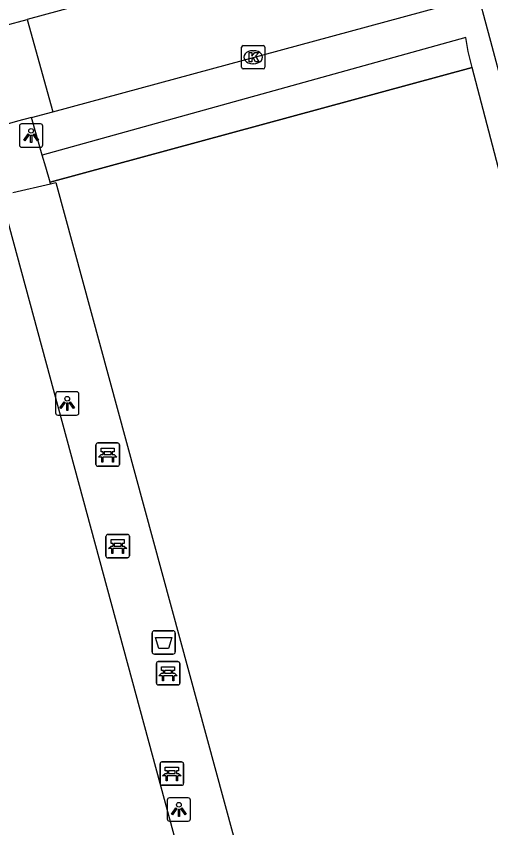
# Model space of a CAD drawing. Extents: x 159053 to 160041, y 380450 to 381422.
# Drawn here: x 159449.57 to 159469.89, y 380600.23 to 380634.97 of the extents above; entities that cross this region are included whole.
import ezdxf

# ---------------------------------------------------------------- set-up
doc = ezdxf.new("R2010")
doc.units = 0
for name, color, linetype in [('IMGEO_Afvalbak', 7, 'Continuous'), ('IMGEO_Bank', 7, 'Continuous'), ('IMGEO_Groenvoorziening', 7, 'Continuous'), ('IMGEO_Haag', 7, 'Continuous'), ('IMGEO_Hek', 7, 'Continuous'), ('IMGEO_Kolk', 7, 'Continuous'), ('IMGEO_Lichtpunt', 7, 'Continuous'), ('IMGEO_Loofbos', 7, 'Continuous'), ('IMGEO_Voetpad_open', 7, 'Continuous')]:
    doc.layers.add(name, color=color, linetype=linetype)

msp = doc.modelspace()

# ---------------------------------------------------------------- linework, layer by layer
at = {"layer": 'IMGEO_Afvalbak'}
for p, q in [((159455.491, 380608.664), (159456.281, 380608.664)), ((159456.281, 380608.664), (159455.491, 380608.664)), ((159455.391, 380607.764), (159455.391, 380608.564)), ((159455.391, 380608.564), (159455.391, 380607.764)), ((159456.381, 380608.564), (159456.381, 380607.764)), ((159456.381, 380607.764), (159456.381, 380608.564)), ((159456.281, 380607.664), (159455.491, 380607.664)), ((159455.491, 380607.664), (159456.281, 380607.664))]:
    msp.add_line(p, q, dxfattribs=at)
msp.add_lwpolyline([(159455.534, 380608.378), (159456.238, 380608.378), (159456.089, 380607.908), (159455.683, 380607.908), (159455.534, 380608.378)], dxfattribs=at)
for centre, start, end in [((159455.491, 380608.564), 90, 180), ((159455.491, 380608.564), 90, 180), ((159456.281, 380608.564), 0, 90), ((159456.281, 380608.564), 360, 90), ((159455.491, 380607.764), 180, 270), ((159455.491, 380607.764), 180, 270), ((159456.281, 380607.764), 270, 0), ((159456.281, 380607.764), 270, 0)]:
    msp.add_arc(centre, 0.1, start, end, dxfattribs=at)
at = {"layer": 'IMGEO_Bank'}
for p, q in [((159453.063, 380616.704), (159453.904, 380616.704)), ((159453.904, 380616.704), (159453.063, 380616.704)), ((159452.988, 380615.779), (159452.988, 380616.62)), ((159452.988, 380616.62), (159452.988, 380615.779)), ((159453.297, 380616.21), (159453.297, 380616.316)), ((159453.341, 380616.316), (159453.341, 380616.21)), ((159453.629, 380616.322), (159453.347, 380616.322)), ((159453.635, 380616.21), (159453.635, 380616.316)), ((159453.679, 380616.316), (159453.679, 380616.21)), ((159453.988, 380616.629), (159453.988, 380615.788)), ((159453.988, 380615.788), (159453.988, 380616.629)), ((159453.685, 380616.102), (159453.292, 380616.102)), ((159453.347, 380616.204), (159453.629, 380616.204)), ((159453.913, 380615.704), (159453.072, 380615.704)), ((159453.072, 380615.704), (159453.913, 380615.704)), ((159453.416, 380611.862), (159453.416, 380612.703)), ((159453.416, 380612.703), (159453.416, 380611.862)), ((159453.491, 380612.787), (159454.332, 380612.787)), ((159454.332, 380612.787), (159453.491, 380612.787)), ((159454.416, 380612.712), (159454.416, 380611.871)), ((159454.416, 380611.871), (159454.416, 380612.712)), ((159454.113, 380612.185), (159453.72, 380612.185)), ((159453.725, 380612.293), (159453.725, 380612.399)), ((159453.769, 380612.399), (159453.769, 380612.293)), ((159454.057, 380612.405), (159453.775, 380612.405)), ((159453.775, 380612.287), (159454.057, 380612.287)), ((159454.063, 380612.293), (159454.063, 380612.399)), ((159454.107, 380612.399), (159454.107, 380612.293)), ((159454.341, 380611.787), (159453.5, 380611.787)), ((159453.5, 380611.787), (159454.341, 380611.787)), ((159455.65, 380607.344), (159456.491, 380607.344)), ((159456.491, 380607.344), (159455.65, 380607.344)), ((159455.575, 380606.419), (159455.575, 380607.26)), ((159455.575, 380607.26), (159455.575, 380606.419)), ((159455.884, 380606.85), (159455.884, 380606.956)), ((159455.928, 380606.956), (159455.928, 380606.85)), ((159456.216, 380606.962), (159455.934, 380606.962)), ((159456.222, 380606.85), (159456.222, 380606.956)), ((159456.266, 380606.956), (159456.266, 380606.85)), ((159456.575, 380607.269), (159456.575, 380606.428)), ((159456.575, 380606.428), (159456.575, 380607.269)), ((159456.272, 380606.742), (159455.879, 380606.742)), ((159455.934, 380606.844), (159456.216, 380606.844)), ((159456.5, 380606.344), (159455.659, 380606.344)), ((159455.659, 380606.344), (159456.5, 380606.344)), ((159455.737, 380602.125), (159455.737, 380602.966)), ((159455.737, 380602.966), (159455.737, 380602.125)), ((159455.812, 380603.05), (159456.653, 380603.05)), ((159456.653, 380603.05), (159455.812, 380603.05)), ((159456.737, 380602.975), (159456.737, 380602.134)), ((159456.737, 380602.134), (159456.737, 380602.975)), ((159456.434, 380602.448), (159456.041, 380602.448)), ((159456.046, 380602.556), (159456.046, 380602.662)), ((159456.09, 380602.662), (159456.09, 380602.556)), ((159456.378, 380602.668), (159456.096, 380602.668)), ((159456.096, 380602.55), (159456.378, 380602.55)), ((159456.384, 380602.556), (159456.384, 380602.662)), ((159456.428, 380602.662), (159456.428, 380602.556)), ((159456.662, 380602.05), (159455.821, 380602.05)), ((159455.821, 380602.05), (159456.662, 380602.05))]:
    msp.add_line(p, q, dxfattribs=at)
for points in [[(159453.291, 380616.322), (159453.205, 380616.322), (159453.205, 380616.483), (159453.768, 380616.483), (159453.768, 380616.322), (159453.685, 380616.322)], [(159453.235, 380616.102), (159453.093, 380616.102), (159453.205, 380616.204), (159453.291, 380616.204)], [(159453.285, 380616.095), (159453.285, 380615.888), (159453.242, 380615.888), (159453.242, 380616.095)], [(159453.685, 380616.204), (159453.768, 380616.204), (159453.88, 380616.102), (159453.741, 380616.102)], [(159453.735, 380616.095), (159453.735, 380615.888), (159453.691, 380615.888), (159453.691, 380616.095)], [(159453.719, 380612.405), (159453.633, 380612.405), (159453.633, 380612.566), (159454.196, 380612.566), (159454.196, 380612.405), (159454.113, 380612.405)], [(159453.663, 380612.185), (159453.521, 380612.185), (159453.633, 380612.287), (159453.719, 380612.287)], [(159453.713, 380612.178), (159453.713, 380611.971), (159453.67, 380611.971), (159453.67, 380612.178)], [(159454.113, 380612.287), (159454.196, 380612.287), (159454.308, 380612.185), (159454.169, 380612.185)], [(159454.163, 380612.178), (159454.163, 380611.971), (159454.119, 380611.971), (159454.119, 380612.178)], [(159455.878, 380606.962), (159455.792, 380606.962), (159455.792, 380607.123), (159456.355, 380607.123), (159456.355, 380606.962), (159456.272, 380606.962)], [(159455.822, 380606.742), (159455.68, 380606.742), (159455.792, 380606.844), (159455.878, 380606.844)], [(159455.872, 380606.735), (159455.872, 380606.528), (159455.829, 380606.528), (159455.829, 380606.735)], [(159456.272, 380606.844), (159456.355, 380606.844), (159456.467, 380606.742), (159456.328, 380606.742)], [(159456.322, 380606.735), (159456.322, 380606.528), (159456.278, 380606.528), (159456.278, 380606.735)], [(159456.04, 380602.668), (159455.954, 380602.668), (159455.954, 380602.829), (159456.517, 380602.829), (159456.517, 380602.668), (159456.434, 380602.668)], [(159455.984, 380602.448), (159455.842, 380602.448), (159455.954, 380602.55), (159456.04, 380602.55)], [(159456.034, 380602.441), (159456.034, 380602.234), (159455.991, 380602.234), (159455.991, 380602.441)], [(159456.434, 380602.55), (159456.517, 380602.55), (159456.629, 380602.448), (159456.49, 380602.448)], [(159456.484, 380602.441), (159456.484, 380602.234), (159456.44, 380602.234), (159456.44, 380602.441)]]:
    msp.add_lwpolyline(points, dxfattribs=at)
for centre, radius, start, end in [((159453.066, 380616.626), 0.0779, 92.4484, 184.2845), ((159453.066, 380616.626), 0.0779, 92.4484, 184.2845), ((159453.91, 380616.626), 0.0779, 2.4484, 94.2845), ((159453.91, 380616.626), 0.0779, 2.4484, 94.2845), ((159453.29, 380616.315), 0.00671, 2.8957, 87.1043), ((159453.347, 380616.315), 0.00671, 92.8957, 177.1043), ((159453.629, 380616.315), 0.00671, 2.8957, 87.1043), ((159453.686, 380616.315), 0.00671, 92.8957, 177.1043), ((159453.235, 380616.095), 0.00671, 2.8957, 87.1043), ((159453.292, 380616.095), 0.00671, 92.8957, 177.1043), ((159453.29, 380616.211), 0.00671, 272.8957, 357.1043), ((159453.347, 380616.211), 0.00671, 182.8957, 267.1043), ((159453.629, 380616.211), 0.00671, 272.8957, 357.1043), ((159453.686, 380616.211), 0.00671, 182.8957, 267.1043), ((159453.684, 380616.095), 0.00671, 2.8957, 87.1043), ((159453.741, 380616.095), 0.00671, 92.8957, 177.1043), ((159453.066, 380615.782), 0.0779, 182.4484, 274.2845), ((159453.066, 380615.782), 0.0779, 182.4484, 274.2845), ((159453.91, 380615.782), 0.0779, 272.4484, 4.2845), ((159453.91, 380615.782), 0.0779, 272.4484, 4.2845), ((159453.494, 380612.709), 0.0779, 92.4484, 184.2845), ((159453.494, 380612.709), 0.0779, 92.4484, 184.2845), ((159454.338, 380612.709), 0.0779, 2.4484, 94.2845), ((159454.338, 380612.709), 0.0779, 2.4484, 94.2845), ((159453.663, 380612.178), 0.00671, 2.8957, 87.1043), ((159453.72, 380612.178), 0.00671, 92.8957, 177.1043), ((159453.718, 380612.398), 0.00671, 2.8957, 87.1043), ((159453.718, 380612.294), 0.00671, 272.8957, 357.1043), ((159453.775, 380612.398), 0.00671, 92.8957, 177.1043), ((159453.775, 380612.294), 0.00671, 182.8957, 267.1043), ((159454.057, 380612.398), 0.00671, 2.8957, 87.1043), ((159454.057, 380612.294), 0.00671, 272.8957, 357.1043), ((159454.114, 380612.398), 0.00671, 92.8957, 177.1043), ((159454.114, 380612.294), 0.00671, 182.8957, 267.1043), ((159454.112, 380612.178), 0.00671, 2.8957, 87.1043), ((159454.169, 380612.178), 0.00671, 92.8957, 177.1043), ((159453.494, 380611.865), 0.0779, 182.4484, 274.2845), ((159453.494, 380611.865), 0.0779, 182.4484, 274.2845), ((159454.338, 380611.865), 0.0779, 272.4484, 4.2845), ((159454.338, 380611.865), 0.0779, 272.4484, 4.2845), ((159455.653, 380607.266), 0.0779, 92.4484, 184.2845), ((159455.653, 380607.266), 0.0779, 92.4484, 184.2845), ((159456.497, 380607.266), 0.0779, 2.4484, 94.2845), ((159456.497, 380607.266), 0.0779, 2.4484, 94.2845), ((159455.877, 380606.955), 0.00671, 2.8957, 87.1043), ((159455.934, 380606.955), 0.00671, 92.8957, 177.1043), ((159456.216, 380606.955), 0.00671, 2.8957, 87.1043), ((159456.273, 380606.955), 0.00671, 92.8957, 177.1043), ((159455.822, 380606.735), 0.00671, 2.8957, 87.1043), ((159455.879, 380606.735), 0.00671, 92.8957, 177.1043), ((159455.877, 380606.851), 0.00671, 272.8957, 357.1043), ((159455.934, 380606.851), 0.00671, 182.8957, 267.1043), ((159456.216, 380606.851), 0.00671, 272.8957, 357.1043), ((159456.273, 380606.851), 0.00671, 182.8957, 267.1043), ((159456.271, 380606.735), 0.00671, 2.8957, 87.1043), ((159456.328, 380606.735), 0.00671, 92.8957, 177.1043), ((159455.653, 380606.422), 0.0779, 182.4484, 274.2845), ((159455.653, 380606.422), 0.0779, 182.4484, 274.2845), ((159456.497, 380606.422), 0.0779, 272.4484, 4.2845), ((159456.497, 380606.422), 0.0779, 272.4484, 4.2845), ((159455.815, 380602.972), 0.0779, 92.4484, 184.2845), ((159455.815, 380602.972), 0.0779, 92.4484, 184.2845), ((159456.659, 380602.972), 0.0779, 2.4484, 94.2845), ((159456.659, 380602.972), 0.0779, 2.4484, 94.2845), ((159455.984, 380602.441), 0.00671, 2.8957, 87.1043), ((159456.041, 380602.441), 0.00671, 92.8957, 177.1043), ((159456.039, 380602.661), 0.00671, 2.8957, 87.1043), ((159456.039, 380602.557), 0.00671, 272.8957, 357.1043), ((159456.096, 380602.661), 0.00671, 92.8957, 177.1043), ((159456.096, 380602.557), 0.00671, 182.8957, 267.1043), ((159456.378, 380602.661), 0.00671, 2.8957, 87.1043), ((159456.378, 380602.557), 0.00671, 272.8957, 357.1043), ((159456.435, 380602.661), 0.00671, 92.8957, 177.1043), ((159456.435, 380602.557), 0.00671, 182.8957, 267.1043), ((159456.433, 380602.441), 0.00671, 2.8957, 87.1043), ((159456.49, 380602.441), 0.00671, 92.8957, 177.1043), ((159455.815, 380602.128), 0.0779, 182.4484, 274.2845), ((159455.815, 380602.128), 0.0779, 182.4484, 274.2845), ((159456.659, 380602.128), 0.0779, 272.4484, 4.2845), ((159456.659, 380602.128), 0.0779, 272.4484, 4.2845)]:
    msp.add_arc(centre, radius, start, end, dxfattribs=at)
at = {"layer": 'IMGEO_Groenvoorziening'}
msp.add_lwpolyline([(159478.259, 380597.77), (159469.1, 380632.779)], dxfattribs=at)
at = {"layer": 'IMGEO_Haag'}
for points in [[(159469.1, 380632.779), (159468.92, 380633.467), (159468.82, 380634.06), (159450.689, 380629.029)], [(159469.1, 380632.779), (159451.021, 380627.86)]]:
    msp.add_lwpolyline(points, dxfattribs=at)
at = {"layer": 'IMGEO_Hek'}
for points in [[(159468.31, 380639.748), (159469.931, 380633.684)], [(159451.021, 380627.86), (159469.1, 380632.779)], [(159478.259, 380597.77), (159469.1, 380632.779)], [(159449.435, 380627.428), (159451.04, 380627.795)], [(159451.04, 380627.795), (159451.265, 380627.847)]]:
    msp.add_lwpolyline(points, dxfattribs=at)
at = {"layer": 'IMGEO_Kolk'}
for p, q in [((159459.293, 380633.714), (159460.145, 380633.714)), ((159459.218, 380632.788), (159459.218, 380633.64)), ((159459.706, 380633.494), (159459.731, 380633.494)), ((159460.219, 380633.64), (159460.219, 380632.788)), ((159460.145, 380632.714), (159459.293, 380632.714)), ((159459.729, 380632.934), (159459.704, 380632.934))]:
    msp.add_line(p, q, dxfattribs=at)
for points in [[(159459.293, 380633.714), (159460.145, 380633.714)], [(159459.218, 380632.788), (159459.218, 380633.64)], [(159459.539, 380633.414), (159459.662, 380633.414), (159459.662, 380633.263), (159459.792, 380633.414), (159459.956, 380633.414), (159459.81, 380633.263), (159459.963, 380633.014), (159459.811, 380633.014), (159459.726, 380633.178), (159459.662, 380633.111), (159459.662, 380633.014), (159459.539, 380633.014), (159459.539, 380633.414)], [(159460.219, 380633.64), (159460.219, 380632.788)], [(159460.145, 380632.714), (159459.293, 380632.714)]]:
    msp.add_lwpolyline(points, dxfattribs=at)
for centre, start, end in [((159459.295, 380633.638), 91.552, 178.448), ((159459.295, 380633.638), 91.552, 178.448), ((159460.143, 380633.638), 1.552, 88.448), ((159460.143, 380633.638), 1.552, 88.448), ((159459.295, 380632.79), 181.552, 268.448), ((159459.295, 380632.79), 181.552, 268.448), ((159460.143, 380632.79), 271.552, 358.448), ((159460.143, 380632.79), 271.552, 358.448)]:
    msp.add_arc(centre, 0.0765, start, end, dxfattribs=at)
for centre, major_axis, ratio, start_param, end_param in [((159459.705, 380633.214), (-0.387, 0.002), 0.722429, 4.712389, 7.853982), ((159459.73, 380633.214), (-0.39, 0.002), 0.717154, 1.570796, 4.712389)]:
    msp.add_ellipse(centre, major_axis=major_axis, ratio=ratio, start_param=start_param, end_param=end_param, dxfattribs=at)
at = {"layer": 'IMGEO_Lichtpunt'}
for p, q in [((159449.712, 380630.266), (159449.712, 380629.459)), ((159449.712, 380630.266), (159449.712, 380629.459)), ((159450.614, 380630.361), (159449.806, 380630.361)), ((159450.614, 380630.361), (159449.806, 380630.361)), ((159450.708, 380629.459), (159450.708, 380630.266)), ((159450.708, 380629.459), (159450.708, 380630.266)), ((159449.806, 380629.365), (159450.614, 380629.365)), ((159449.806, 380629.365), (159450.614, 380629.365)), ((159451.258, 380618.799), (159451.258, 380617.992)), ((159451.258, 380618.799), (159451.258, 380617.992)), ((159452.16, 380618.894), (159451.352, 380618.894)), ((159452.16, 380618.894), (159451.352, 380618.894)), ((159452.254, 380617.992), (159452.254, 380618.799)), ((159452.254, 380617.992), (159452.254, 380618.799)), ((159451.352, 380617.898), (159452.16, 380617.898)), ((159451.352, 380617.898), (159452.16, 380617.898)), ((159456.038, 380601.417), (159456.038, 380600.61)), ((159456.038, 380601.417), (159456.038, 380600.61)), ((159456.94, 380601.512), (159456.132, 380601.512)), ((159456.94, 380601.512), (159456.132, 380601.512)), ((159457.034, 380600.61), (159457.034, 380601.417)), ((159457.034, 380600.61), (159457.034, 380601.417)), ((159456.132, 380600.516), (159456.94, 380600.516)), ((159456.132, 380600.516), (159456.94, 380600.516))]:
    msp.add_line(p, q, dxfattribs=at)
for points in [[(159450.086, 380629.93), (159450.125, 380629.902), (159449.937, 380629.64), (159449.899, 380629.667), (159450.086, 380629.93)], [(159450.188, 380629.882), (159450.235, 380629.882), (159450.235, 380629.56), (159450.188, 380629.56), (159450.188, 380629.882)], [(159450.298, 380629.902), (159450.336, 380629.929), (159450.523, 380629.667), (159450.484, 380629.639), (159450.298, 380629.902)], [(159451.632, 380618.463), (159451.671, 380618.435), (159451.483, 380618.173), (159451.445, 380618.2), (159451.632, 380618.463)], [(159451.734, 380618.415), (159451.781, 380618.415), (159451.781, 380618.093), (159451.734, 380618.093), (159451.734, 380618.415)], [(159451.844, 380618.435), (159451.882, 380618.462), (159452.069, 380618.2), (159452.03, 380618.172), (159451.844, 380618.435)], [(159456.412, 380601.081), (159456.451, 380601.053), (159456.263, 380600.791), (159456.225, 380600.818), (159456.412, 380601.081)], [(159456.514, 380601.033), (159456.561, 380601.033), (159456.561, 380600.711), (159456.514, 380600.711), (159456.514, 380601.033)], [(159456.624, 380601.053), (159456.662, 380601.08), (159456.849, 380600.818), (159456.81, 380600.79), (159456.624, 380601.053)]]:
    msp.add_lwpolyline(points, dxfattribs=at)
for centre in [(159450.211, 380630.064), (159451.757, 380618.597), (159456.537, 380601.215)]:
    msp.add_circle(centre, 0.0994, dxfattribs=at)
for centre, start, end in [((159449.806, 380630.266), 90, 180), ((159449.806, 380630.266), 90, 180), ((159450.614, 380630.266), 0, 90), ((159450.614, 380630.266), 0, 90), ((159449.806, 380629.459), 180, 270), ((159449.806, 380629.459), 180, 270), ((159450.614, 380629.459), 270, 0), ((159450.614, 380629.459), 270, 360), ((159451.352, 380618.799), 90, 180), ((159451.352, 380618.799), 90, 180), ((159452.16, 380618.799), 0, 90), ((159452.16, 380618.799), 0, 90), ((159451.352, 380617.992), 180, 270), ((159451.352, 380617.992), 180, 270), ((159452.16, 380617.992), 270, 0), ((159452.16, 380617.992), 270, 360), ((159456.132, 380601.417), 90, 180), ((159456.132, 380601.417), 90, 180), ((159456.94, 380601.417), 0, 90), ((159456.94, 380601.417), 0, 90), ((159456.132, 380600.61), 180, 270), ((159456.132, 380600.61), 180, 270), ((159456.94, 380600.61), 270, 0), ((159456.94, 380600.61), 270, 360)]:
    msp.add_arc(centre, 0.0946, start, end, dxfattribs=at)
at = {"layer": 'IMGEO_Loofbos'}
msp.add_lwpolyline([(159468.31, 380639.748), (159469.931, 380633.684), (159479.663, 380597.276), (159479.833, 380596.64), (159438.635, 380550.23), (159403.642, 380540.747), (159367.048, 380531.119)], dxfattribs=at)
at = {"layer": 'IMGEO_Voetpad_open'}
for points in [[(159451.141, 380630.884), (159469.148, 380635.773), (159468.148, 380639.699)], [(159452.787, 380635.569), (159450.039, 380634.829)], [(159449.087, 380634.572), (159450.039, 380634.829)], [(159450.039, 380634.829), (159451.141, 380630.884)], [(159450.231, 380630.636), (159449.625, 380630.472), (159448.832, 380630.256)], [(159450.231, 380630.636), (159451.141, 380630.884)], [(159450.689, 380629.029), (159450.231, 380630.636)], [(159451.021, 380627.86), (159450.835, 380628.515), (159450.689, 380629.029)], [(159449.435, 380627.428), (159451.04, 380627.795)], [(159451.04, 380627.795), (159451.021, 380627.86)], [(159451.04, 380627.795), (159451.265, 380627.847), (159460.747, 380592.992)], [(159448.917, 380627.287), (159458.369, 380592.343), (159458.671, 380592.426), (159458.856, 380591.727)]]:
    msp.add_lwpolyline(points, dxfattribs=at)

doc.saveas('drawing.dxf')
